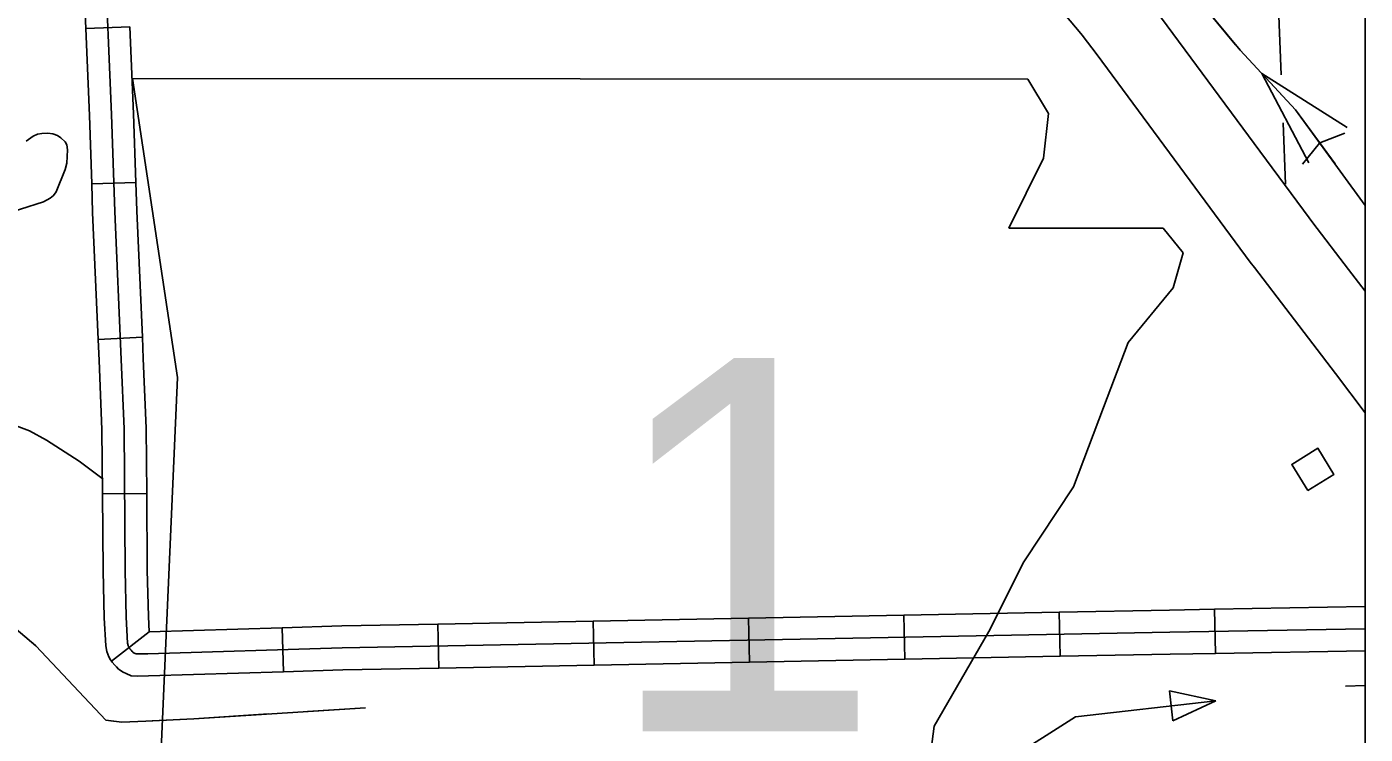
# Model space of a CAD drawing. Extents: x 1084508 to 1142749, y 1057638 to 1093403.
# Drawn here: x 1141322 to 1142749, y 1061414 to 1062168 of the extents above; entities that cross this region are included whole.
import ezdxf

# ---------------------------------------------------------------- set-up
doc = ezdxf.new("R2010")
doc.units = 0
for name, color, linetype in [('DSN_DRFT_Named-Boundary', 7, 'Continuous'), ('Level 15', 7, 'Continuous'), ('Level 21', 7, 'Continuous'), ('Level 32', 7, 'Continuous'), ('Level 35', 7, 'Continuous'), ('Level 43', 7, 'Continuous'), ('Level 56', 7, 'Continuous'), ('Level 6', 7, 'Continuous')]:
    doc.layers.add(name, color=color, linetype=linetype)

msp = doc.modelspace()

# ---------------------------------------------------------------- linework, layer by layer
at = {"layer": 'DSN_DRFT_Named-Boundary'}
msp.add_lwpolyline([(1084507.9, 1057640), (1142749.2, 1057640), (1142749.2, 1093403.4), (1084507.9, 1093403.4)], close=True, dxfattribs=at)
at = {"layer": 'Level 15'}
for points in [[(1142234.6, 1062435.4), (1142234.8, 1062435), (1142246.6, 1062416.9), (1142262.8, 1062395.9), (1142286.3, 1062365.2), (1142316.8, 1062326.1), (1142345.6, 1062287.6), (1142373.3, 1062252.7), (1142395.4, 1062224.1), (1142420.9, 1062190.7), (1142444, 1062163.5), (1142447.3, 1062159.3)], [(1142749.2, 1061886.4), (1142731.4, 1061909.5), (1142693.3, 1061959.4), (1142689.3, 1061964.7), (1142630.7, 1062044), (1142525.9, 1062185.7), (1142509.2, 1062207.5)], [(1142447.3, 1062159.3), (1142463.2, 1062138.6), (1142567.6, 1061997.4), (1142626.6, 1061917.5), (1142631, 1061911.7), (1142669.2, 1061861.8), (1142717.7, 1061798.7), (1142749.2, 1061756.7)]]:
    msp.add_lwpolyline(points, dxfattribs=at)
at = {"layer": 'Level 21'}
for p, q in [((1141434.4, 1062113.1), (1141482.2, 1061794.5)), ((1141482.2, 1061794.5), (1141434.4, 1062113.1)), ((1142411.5, 1062075.9), (1142389.5, 1062112.6)), ((1142389.5, 1062112.6), (1142411.5, 1062075.9)), ((1142406.2, 1062028.2), (1142411.5, 1062075.9)), ((1142411.5, 1062075.9), (1142406.2, 1062028.2)), ((1142369, 1061953.8), (1142406.2, 1062028.2)), ((1142406.2, 1062028.2), (1142369, 1061953.8)), ((1142533.6, 1061953.8), (1142369, 1061953.8)), ((1142369, 1061953.8), (1142533.6, 1061953.8)), ((1142554.9, 1061927.3), (1142533.6, 1061953.8)), ((1142533.6, 1061953.8), (1142554.9, 1061927.3)), ((1142544.2, 1061890.1), (1142554.9, 1061927.3)), ((1142554.9, 1061927.3), (1142544.2, 1061890.1)), ((1142496.4, 1061831.7), (1142544.2, 1061890.1)), ((1142544.2, 1061890.1), (1142496.4, 1061831.7)), ((1142469.9, 1061762.6), (1142496.4, 1061831.7)), ((1142496.4, 1061831.7), (1142469.9, 1061762.6)), ((1141482.2, 1061794.5), (1141460.9, 1061311.3)), ((1141460.9, 1061311.3), (1141482.2, 1061794.5)), ((1142438, 1061677.7), (1142469.9, 1061762.6)), ((1142469.9, 1061762.6), (1142438, 1061677.7)), ((1142384.9, 1061598), (1142438, 1061677.7)), ((1142438, 1061677.7), (1142384.9, 1061598)), ((1142347.8, 1061523.7), (1142384.9, 1061598)), ((1142384.9, 1061598), (1142347.8, 1061523.7)), ((1142289.3, 1061422.8), (1142347.8, 1061523.7)), ((1142347.8, 1061523.7), (1142289.3, 1061422.8)), ((1142273.4, 1061295.3), (1142289.3, 1061422.8)), ((1142289.3, 1061422.8), (1142273.4, 1061295.3))]:
    msp.add_line(p, q, dxfattribs=at)
msp.add_lwpolyline([(1141434.4, 1062113.1), (1142389.5, 1062112.6)], dxfattribs=at)
msp.add_lwpolyline([(1141434.4, 1062113.1), (1142389.5, 1062112.6)], dxfattribs=at)
at = {"layer": 'Level 32'}
for p, q in [((1141431.6, 1062168.4), (1141384.5, 1062166.4)), ((1141437.8, 1062002.5), (1141390.8, 1062001)), ((1141444.8, 1061837.3), (1141397.8, 1061835.1)), ((1141449.4, 1061670.8), (1141402.3, 1061670.3)), ((1142257.1, 1061541.1), (1142258, 1061494)), ((1142422.8, 1061544.2), (1142423.7, 1061497.2)), ((1142749.2, 1061550.2), (1142588.5, 1061547.3)), ((1142588.5, 1061547.3), (1142589.4, 1061500.3)), ((1141594.1, 1061527.7), (1141595.5, 1061480.6)), ((1141760, 1061531.6), (1141760.9, 1061484.5)), ((1141925.7, 1061534.7), (1141926.6, 1061487.7)), ((1142091.4, 1061537.9), (1142092.3, 1061490.8)), ((1141452, 1061523.3), (1141412, 1061492)), ((1142749.2, 1061503.1), (1142589.4, 1061500.3))]:
    msp.add_line(p, q, dxfattribs=at)
for points in [[(1141384.5, 1062166.4), (1141380.9, 1062251.7), (1141376.1, 1062316.2), (1141375.6, 1062329.2), (1141375.4, 1062331.3), (1141375.4, 1062332.8)], [(1142749.2, 1061526.6), (1142540.7, 1061523), (1141658.1, 1061506.1), (1141450.7, 1061499.8), (1141440.3, 1061499.7), (1141438.1, 1061499.8), (1141437, 1061500.2), (1141436, 1061500.7), (1141434.8, 1061501.5), (1141434, 1061502.4), (1141432.7, 1061503.6), (1141431.6, 1061505), (1141430.6, 1061506.4), (1141430.1, 1061507.3), (1141429.5, 1061508.7), (1141429.1, 1061511.1), (1141427.7, 1061538.9), (1141426.6, 1061588.5), (1141425.3, 1061739.7), (1141422.3, 1061813.7), (1141415.3, 1061971.4), (1141412, 1062074.8), (1141404.4, 1062253.1)], [(1141437.8, 1062002.5), (1141435.5, 1062075.7), (1141431.6, 1062168.4)], [(1141390.8, 1062001), (1141388.5, 1062073.9), (1141384.5, 1062166.4)], [(1141397.8, 1061835.1), (1141391.7, 1061970.5), (1141390.8, 1062001)], [(1141444.8, 1061837.3), (1141438.8, 1061972.3), (1141437.8, 1062002.5)], [(1141402.3, 1061670.3), (1141401.7, 1061739.1), (1141398.8, 1061812.7), (1141397.8, 1061835.1)], [(1141449.4, 1061670.8), (1141448.8, 1061740.3), (1141445.8, 1061814.7), (1141444.8, 1061837.3)], [(1141412, 1061492), (1141410.9, 1061493.5), (1141408.9, 1061496.7), (1141406.8, 1061502.3), (1141405.7, 1061508.4), (1141404.1, 1061538.1), (1141403, 1061588.2), (1141402.3, 1061670.3)], [(1141452, 1061523.3), (1141451.2, 1061539.8), (1141450.1, 1061588.9), (1141449.4, 1061670.8)], [(1142257.1, 1061541.1), (1142091.4, 1061537.9)], [(1142422.8, 1061544.2), (1142257.1, 1061541.1)], [(1142588.5, 1061547.3), (1142540.3, 1061546.5), (1142422.8, 1061544.2)], [(1141594.1, 1061527.7), (1141452, 1061523.3)], [(1141760, 1061531.6), (1141657.6, 1061529.6), (1141594.1, 1061527.7)], [(1141925.7, 1061534.7), (1141760, 1061531.6)], [(1142091.4, 1061537.9), (1141925.7, 1061534.7)], [(1142423.7, 1061497.2), (1142258, 1061494)], [(1142589.4, 1061500.3), (1142541.2, 1061499.4), (1142423.7, 1061497.2)], [(1141595.5, 1061480.6), (1141451.2, 1061476.2), (1141439.8, 1061476.1), (1141433, 1061476.4), (1141427.4, 1061478.7), (1141424.3, 1061480.2), (1141419.3, 1061483.5), (1141417.1, 1061485.9), (1141415.3, 1061487.6), (1141412.6, 1061491.1), (1141412, 1061492)], [(1141760.9, 1061484.5), (1141658.7, 1061482.6), (1141595.5, 1061480.6)], [(1141926.6, 1061487.7), (1141760.9, 1061484.5)], [(1142092.3, 1061490.8), (1141926.6, 1061487.7)], [(1142258, 1061494), (1142092.3, 1061490.8)]]:
    msp.add_lwpolyline(points, dxfattribs=at)
at = {"layer": 'Level 35'}
msp.add_lwpolyline([(1141321, 1062046.4), (1141328.2, 1062051.8), (1141332.8, 1062053.8), (1141337.7, 1062054.7), (1141344.1, 1062055.1), (1141349.2, 1062054.4), (1141354.4, 1062052.4), (1141358, 1062050), (1141362.4, 1062045.7), (1141364.4, 1062042.5), (1141364.9, 1062037.2), (1141364.4, 1062023), (1141362.6, 1062016.4), (1141352.8, 1061992.5), (1141350.1, 1061988.5), (1141346.5, 1061985.5), (1141339.2, 1061981.9), (1141289.8, 1061966.2)], dxfattribs=at)
at = {"layer": 'Level 43'}
for p, q in [((1142638.9, 1062118.5), (1142689, 1062023.2)), ((1142638.9, 1062118.5), (1142730, 1062061.1)), ((1142727.5, 1062054.9), (1142700.8, 1062044.5)), ((1142682.5, 1062021.9), (1142700.5, 1062044.3))]:
    msp.add_line(p, q, dxfattribs=at)
for points in [[(1142749.2, 1061978), (1142674.7, 1062079.7), (1142615.7, 1062143.6), (1142562.3, 1062208.4), (1142518.5, 1062262.8), (1142397, 1062419.1), (1142368.4, 1062459.9), (1142324.7, 1062499.7), (1142265.4, 1062523.3), (1142229.6, 1062540.1), (1142185.5, 1062559.1), (1142173.3, 1062578.1), (1142168.8, 1062590.3), (1142164.2, 1062598.7), (1142158.1, 1062614.7), (1142154.1, 1062642.1)], [(1142611, 1062149.2), (1142571.5, 1062197.2)], [(1142717, 1062022.1), (1142674.7, 1062079.7), (1142638.9, 1062118.5)], [(1141403.1, 1061686), (1141377.5, 1061705.3), (1141342.6, 1061727.6), (1141324.4, 1061737.6), (1141298.7, 1061747.3), (1141273.5, 1061759.6), (1141255.4, 1061769.7)], [(1141682.8, 1061442.4), (1141499.8, 1061430.6), (1141448.5, 1061428), (1141423, 1061426.8), (1141406, 1061429), (1141331.1, 1061508.3), (1141298.3, 1061536.2)], [(1141414.1, 1061427.9), (1141406, 1061429), (1141331.1, 1061508.3), (1141325.7, 1061512.8)], [(1141682.8, 1061442.4), (1141620.8, 1061438.4)], [(1141579.5, 1061435.8), (1141499.8, 1061430.6), (1141455.4, 1061428.3)]]:
    msp.add_lwpolyline(points, dxfattribs=at)
at = {"layer": 'Level 56'}
for p, q in [((1142540.3, 1061460.2), (1142589.8, 1061449.7)), ((1142543.9, 1061428.4), (1142540.3, 1061460.2)), ((1142728.1, 1061465.2), (1142749.2, 1061465.9)), ((1142589.8, 1061449.7), (1142543.9, 1061428.4))]:
    msp.add_line(p, q, dxfattribs=at)
msp.add_lwpolyline([(1142688, 1061674), (1142670.9, 1061701.8), (1142698.8, 1061719), (1142715.9, 1061691.1)], close=True, dxfattribs=at)
msp.add_lwpolyline([(1142366.9, 1061386.2), (1142440.2, 1061432.8), (1142589.8, 1061449.7)], dxfattribs=at)
at = {"layer": 'Level 6'}
for points in [[(1142535.6, 1062185), (1142656.7, 1062188.9), (1142659.6, 1062117.1)], [(1142661.6, 1062065.9), (1142664.3, 1062000.5)]]:
    msp.add_lwpolyline(points, dxfattribs=at)

# ---------------------------------------------------------------- texts
at = {"layer": 'Level 21'}
msp.add_text('1', height=397.8, dxfattribs=at).set_placement((1141938.1, 1061417.3))

doc.saveas('drawing.dxf')
